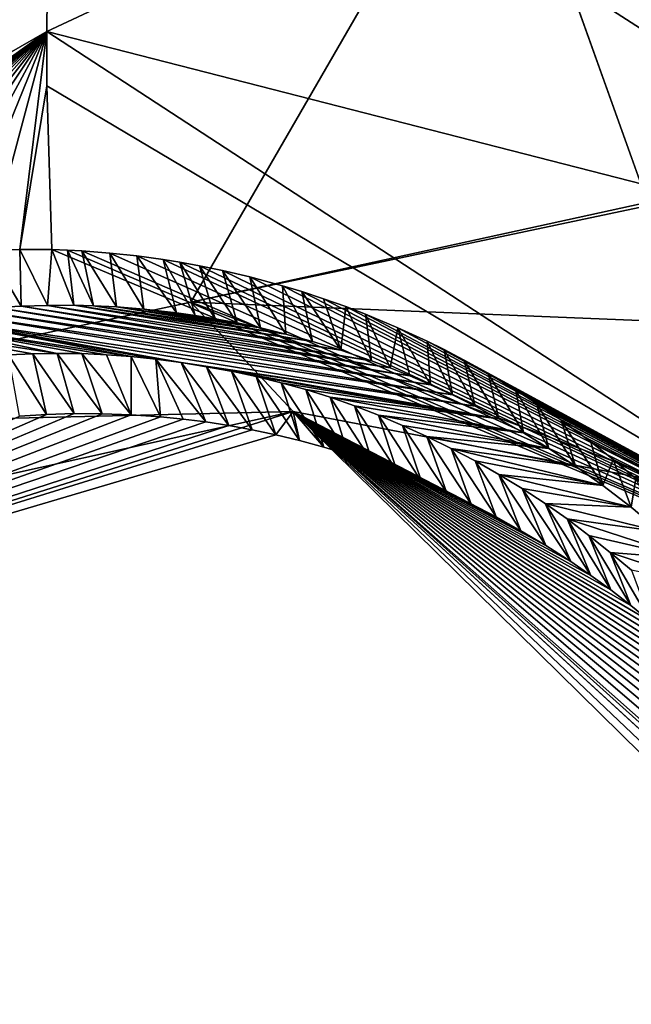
# Model space of a CAD drawing. Header units: millimetres. Extents: x -147 to 294, y -82 to 275.
# Tile 479 of 609: x 215.61 to 217.06, y 247.16 to 249.48. Entities that reach past the tile are written whole.
import ezdxf

# ---------------------------------------------------------------- set-up
doc = ezdxf.new("R2010")
doc.units = ezdxf.units.MM
doc.header["$LTSCALE"] = 67.506716
for name, color, linetype in [('1643', 7, 'CONTINUOUS'), ('1670', 7, 'CONTINUOUS'), ('3774', 7, 'CONTINUOUS'), ('3775', 7, 'CONTINUOUS'), ('3777', 7, 'CONTINUOUS'), ('3778', 7, 'CONTINUOUS'), ('3779', 7, 'CONTINUOUS'), ('3780', 7, 'CONTINUOUS'), ('3781', 7, 'CONTINUOUS'), ('499', 7, 'CONTINUOUS'), ('841', 7, 'CONTINUOUS')]:
    doc.layers.add(name, color=color, linetype=linetype)

msp = doc.modelspace()

# ---------------------------------------------------------------- linework, layer by layer
at = {"layer": '1643', "linetype": 'CONTINUOUS'}
for points in [[(216.4948, 249.833, -5.9216), (223.2936, 256.9063, -6.0685), (222.9602, 249.3942, -6.2459), (216.4948, 249.833, -5.9216)], [(215.6834, 249.9563, -5.8879), (213.0038, 248.5157, -5.9044), (207.3679, 250.6153, -5.7155), (215.6834, 249.9563, -5.8879)], [(218.0238, 248.8495, -6.0313), (216.4948, 249.833, -5.9216), (223.2758, 247.7397, -6.3457), (218.0238, 248.8495, -6.0313)], [(223.2758, 247.7397, -6.3457), (216.4948, 249.833, -5.9216), (222.9602, 249.3942, -6.2459), (223.2758, 247.7397, -6.3457)]]:
    msp.add_3dface(points, dxfattribs=at)
at = {"layer": '1670', "linetype": 'CONTINUOUS'}
for points in [[(214.6212, 248.5156, -3.6353), (218.493, 253.0936, -3.5592), (205.9478, 250.702, -3.4091), (214.6212, 248.5156, -3.6353)], [(218.493, 253.0936, -3.5592), (214.6212, 248.5156, -3.6353), (216.0179, 248.8129, -3.6573), (218.493, 253.0936, -3.5592)], [(218.493, 253.0936, -3.5592), (216.0179, 248.8129, -3.6573), (226.8071, 251.1709, -4.1235), (218.493, 253.0936, -3.5592)], [(226.8071, 251.1709, -4.1235), (216.0179, 248.8129, -3.6573), (224.7508, 250.6567, -3.9985), (226.8071, 251.1709, -4.1235)], [(224.7508, 250.6567, -3.9985), (216.0179, 248.8129, -3.6573), (223.9662, 248.4884, -4.0417), (224.7508, 250.6567, -3.9985)], [(216.0179, 248.8129, -3.6573), (217.158, 248.3839, -3.72), (223.9662, 248.4884, -4.0417), (216.0179, 248.8129, -3.6573)]]:
    msp.add_3dface(points, dxfattribs=at)
at = {"layer": '3774', "linetype": 'CONTINUOUS'}
for points in [[(216.0179, 248.8129, -3.6573), (214.6212, 248.5156, -3.6353), (216.2595, 248.5553, -3.7786), (216.0179, 248.8129, -3.6573)], [(217.158, 248.3839, -3.72), (216.0179, 248.8129, -3.6573), (216.2595, 248.5553, -3.7786), (217.158, 248.3839, -3.72)], [(214.6212, 248.5156, -3.6353), (214.0716, 248.0712, -3.65), (216.2595, 248.5553, -3.7786), (214.6212, 248.5156, -3.6353)], [(216.2595, 248.5553, -3.7786), (214.0716, 248.0712, -3.65), (214.2198, 247.9095, -3.7665), (216.2595, 248.5553, -3.7786)], [(216.2595, 248.5553, -3.7786), (214.2198, 247.9095, -3.7665), (216.2184, 248.5002, -4.0238), (216.2595, 248.5553, -3.7786)], [(216.2744, 248.4867, -4.0255), (216.2595, 248.5553, -3.7786), (216.2184, 248.5002, -4.0238), (216.2744, 248.4867, -4.0255)], [(217.8743, 247.1052, -3.8855), (217.158, 248.3839, -3.72), (216.2595, 248.5553, -3.7786), (217.8743, 247.1052, -3.8855)], [(217.7553, 247.0839, -4.1116), (217.8481, 247.0985, -3.9082), (216.2595, 248.5553, -3.7786), (217.7553, 247.0839, -4.1116)], [(217.7553, 247.0839, -4.1116), (216.2595, 248.5553, -3.7786), (217.7295, 247.1589, -4.108), (217.7553, 247.0839, -4.1116)], [(217.8481, 247.0985, -3.9082), (217.8743, 247.1052, -3.8855), (216.2595, 248.5553, -3.7786), (217.8481, 247.0985, -3.9082)], [(217.7295, 247.1589, -4.108), (216.2595, 248.5553, -3.7786), (217.7013, 247.2324, -4.1045), (217.7295, 247.1589, -4.108)], [(217.7013, 247.2324, -4.1045), (216.2595, 248.5553, -3.7786), (217.671, 247.3034, -4.1011), (217.7013, 247.2324, -4.1045)], [(217.671, 247.3034, -4.1011), (216.2595, 248.5553, -3.7786), (217.639, 247.3716, -4.0977), (217.671, 247.3034, -4.1011)], [(217.639, 247.3716, -4.0977), (216.2595, 248.5553, -3.7786), (217.6052, 247.4374, -4.0944), (217.639, 247.3716, -4.0977)], [(217.6052, 247.4374, -4.0944), (216.2595, 248.5553, -3.7786), (217.5698, 247.5009, -4.0911), (217.6052, 247.4374, -4.0944)], [(217.5698, 247.5009, -4.0911), (216.2595, 248.5553, -3.7786), (217.533, 247.5621, -4.088), (217.5698, 247.5009, -4.0911)], [(217.533, 247.5621, -4.088), (216.2595, 248.5553, -3.7786), (217.4948, 247.621, -4.0849), (217.533, 247.5621, -4.088)], [(217.4948, 247.621, -4.0849), (216.2595, 248.5553, -3.7786), (217.4554, 247.6776, -4.0818), (217.4948, 247.621, -4.0849)], [(217.4554, 247.6776, -4.0818), (216.2595, 248.5553, -3.7786), (217.4148, 247.7322, -4.0789), (217.4554, 247.6776, -4.0818)], [(217.4148, 247.7322, -4.0789), (216.2595, 248.5553, -3.7786), (217.373, 247.7847, -4.0759), (217.4148, 247.7322, -4.0789)], [(217.373, 247.7847, -4.0759), (216.2595, 248.5553, -3.7786), (217.33, 247.8355, -4.0731), (217.373, 247.7847, -4.0759)], [(217.33, 247.8355, -4.0731), (216.2595, 248.5553, -3.7786), (217.2858, 247.8844, -4.0702), (217.33, 247.8355, -4.0731)], [(217.2858, 247.8844, -4.0702), (216.2595, 248.5553, -3.7786), (217.2407, 247.9314, -4.0674), (217.2858, 247.8844, -4.0702)], [(217.2407, 247.9314, -4.0674), (216.2595, 248.5553, -3.7786), (217.1948, 247.9763, -4.0647), (217.2407, 247.9314, -4.0674)], [(217.1948, 247.9763, -4.0647), (216.2595, 248.5553, -3.7786), (217.1484, 248.0192, -4.062), (217.1948, 247.9763, -4.0647)], [(217.1484, 248.0192, -4.062), (216.2595, 248.5553, -3.7786), (217.1016, 248.0598, -4.0595), (217.1484, 248.0192, -4.062)], [(217.1016, 248.0598, -4.0595), (216.2595, 248.5553, -3.7786), (217.0547, 248.0982, -4.057), (217.1016, 248.0598, -4.0595)], [(217.0547, 248.0982, -4.057), (216.2595, 248.5553, -3.7786), (217.0077, 248.1346, -4.0546), (217.0547, 248.0982, -4.057)], [(217.0077, 248.1346, -4.0546), (216.2595, 248.5553, -3.7786), (216.9605, 248.1689, -4.0522), (217.0077, 248.1346, -4.0546)], [(216.9605, 248.1689, -4.0522), (216.2595, 248.5553, -3.7786), (216.9133, 248.2014, -4.05), (216.9605, 248.1689, -4.0522)], [(216.9133, 248.2014, -4.05), (216.2595, 248.5553, -3.7786), (216.8548, 248.2391, -4.0473), (216.9133, 248.2014, -4.05)], [(216.8548, 248.2391, -4.0473), (216.2595, 248.5553, -3.7786), (216.7961, 248.2742, -4.0447), (216.8548, 248.2391, -4.0473)], [(216.7961, 248.2742, -4.0447), (216.2595, 248.5553, -3.7786), (216.7373, 248.3069, -4.0422), (216.7961, 248.2742, -4.0447)], [(216.7373, 248.3069, -4.0422), (216.2595, 248.5553, -3.7786), (216.6787, 248.337, -4.0398), (216.7373, 248.3069, -4.0422)], [(216.6787, 248.337, -4.0398), (216.2595, 248.5553, -3.7786), (216.6202, 248.3647, -4.0375), (216.6787, 248.337, -4.0398)], [(216.6202, 248.3647, -4.0375), (216.2595, 248.5553, -3.7786), (216.562, 248.3902, -4.0352), (216.6202, 248.3647, -4.0375)], [(216.562, 248.3902, -4.0352), (216.2595, 248.5553, -3.7786), (216.5039, 248.4135, -4.0331), (216.562, 248.3902, -4.0352)], [(216.5039, 248.4135, -4.0331), (216.2595, 248.5553, -3.7786), (216.4461, 248.4347, -4.0311), (216.5039, 248.4135, -4.0331)], [(216.4461, 248.4347, -4.0311), (216.2595, 248.5553, -3.7786), (216.3884, 248.454, -4.0291), (216.4461, 248.4347, -4.0311)], [(216.3884, 248.454, -4.0291), (216.2595, 248.5553, -3.7786), (216.3311, 248.4713, -4.0272), (216.3884, 248.454, -4.0291)], [(216.3311, 248.4713, -4.0272), (216.2595, 248.5553, -3.7786), (216.2744, 248.4867, -4.0255), (216.3311, 248.4713, -4.0272)], [(215.8093, 248.5498, -4.0135), (214.2198, 247.9095, -3.7665), (215.7428, 248.55, -4.0121), (215.8093, 248.5498, -4.0135)], [(215.7428, 248.55, -4.0121), (214.2198, 247.9095, -3.7665), (215.6777, 248.5481, -4.0109), (215.7428, 248.55, -4.0121)], [(215.8771, 248.5473, -4.0149), (214.2198, 247.9095, -3.7665), (215.8093, 248.5498, -4.0135), (215.8771, 248.5473, -4.0149)], [(215.6777, 248.5481, -4.0109), (214.2198, 247.9095, -3.7665), (215.6141, 248.5443, -4.0098), (215.6777, 248.5481, -4.0109)], [(215.9461, 248.5425, -4.0165), (214.2198, 247.9095, -3.7665), (215.8771, 248.5473, -4.0149), (215.9461, 248.5425, -4.0165)], [(215.9995, 248.5372, -4.0178), (214.2198, 247.9095, -3.7665), (215.9461, 248.5425, -4.0165), (215.9995, 248.5372, -4.0178)], [(216.0535, 248.5303, -4.0192), (214.2198, 247.9095, -3.7665), (215.9995, 248.5372, -4.0178), (216.0535, 248.5303, -4.0192)], [(216.1079, 248.5219, -4.0207), (214.2198, 247.9095, -3.7665), (216.0535, 248.5303, -4.0192), (216.1079, 248.5219, -4.0207)], [(216.1629, 248.5119, -4.0222), (214.2198, 247.9095, -3.7665), (216.1079, 248.5219, -4.0207), (216.1629, 248.5119, -4.0222)], [(216.2184, 248.5002, -4.0238), (214.2198, 247.9095, -3.7665), (216.1629, 248.5119, -4.0222), (216.2184, 248.5002, -4.0238)]]:
    msp.add_3dface(points, dxfattribs=at)
at = {"layer": '3775', "linetype": 'CONTINUOUS'}
for points in [[(215.6455, 248.6909, -4.6552), (215.6777, 248.5481, -4.0109), (215.5883, 248.6882, -4.6537), (215.6455, 248.6909, -4.6552)], [(215.7031, 248.692, -4.6568), (215.7428, 248.55, -4.0121), (215.6455, 248.6909, -4.6552), (215.7031, 248.692, -4.6568)], [(215.7428, 248.55, -4.0121), (215.6777, 248.5481, -4.0109), (215.6455, 248.6909, -4.6552), (215.7428, 248.55, -4.0121)], [(215.8093, 248.5498, -4.0135), (215.7428, 248.55, -4.0121), (215.7031, 248.692, -4.6568), (215.8093, 248.5498, -4.0135)], [(215.761, 248.6913, -4.6586), (215.8093, 248.5498, -4.0135), (215.7031, 248.692, -4.6568), (215.761, 248.6913, -4.6586)], [(215.8771, 248.5473, -4.0149), (215.8093, 248.5498, -4.0135), (215.761, 248.6913, -4.6586), (215.8771, 248.5473, -4.0149)], [(215.819, 248.6888, -4.6605), (215.8771, 248.5473, -4.0149), (215.761, 248.6913, -4.6586), (215.819, 248.6888, -4.6605)], [(215.6777, 248.5481, -4.0109), (215.6141, 248.5443, -4.0098), (215.5883, 248.6882, -4.6537), (215.6777, 248.5481, -4.0109)], [(215.8772, 248.6843, -4.6626), (215.8771, 248.5473, -4.0149), (215.819, 248.6888, -4.6605), (215.8772, 248.6843, -4.6626)], [(215.9461, 248.5425, -4.0165), (215.8771, 248.5473, -4.0149), (215.8772, 248.6843, -4.6626), (215.9461, 248.5425, -4.0165)], [(215.9358, 248.678, -4.6648), (215.9461, 248.5425, -4.0165), (215.8772, 248.6843, -4.6626), (215.9358, 248.678, -4.6648)], [(216.0535, 248.5303, -4.0192), (215.9995, 248.5372, -4.0178), (215.9358, 248.678, -4.6648), (216.0535, 248.5303, -4.0192)], [(215.9951, 248.6701, -4.6671), (216.0535, 248.5303, -4.0192), (215.9358, 248.678, -4.6648), (215.9951, 248.6701, -4.6671)], [(215.9995, 248.5372, -4.0178), (215.9461, 248.5425, -4.0165), (215.9358, 248.678, -4.6648), (215.9995, 248.5372, -4.0178)], [(216.1079, 248.5219, -4.0207), (216.0535, 248.5303, -4.0192), (215.9951, 248.6701, -4.6671), (216.1079, 248.5219, -4.0207)], [(216.055, 248.6606, -4.6695), (216.1079, 248.5219, -4.0207), (215.9951, 248.6701, -4.6671), (216.055, 248.6606, -4.6695)], [(216.1629, 248.5119, -4.0222), (216.1079, 248.5219, -4.0207), (216.055, 248.6606, -4.6695), (216.1629, 248.5119, -4.0222)], [(216.1135, 248.6498, -4.672), (216.1629, 248.5119, -4.0222), (216.055, 248.6606, -4.6695), (216.1135, 248.6498, -4.672)], [(216.2184, 248.5002, -4.0238), (216.1629, 248.5119, -4.0222), (216.1135, 248.6498, -4.672), (216.2184, 248.5002, -4.0238)], [(216.1721, 248.6372, -4.6746), (216.2184, 248.5002, -4.0238), (216.1135, 248.6498, -4.672), (216.1721, 248.6372, -4.6746)], [(216.2744, 248.4867, -4.0255), (216.2184, 248.5002, -4.0238), (216.1721, 248.6372, -4.6746), (216.2744, 248.4867, -4.0255)], [(216.2305, 248.6228, -4.6773), (216.2744, 248.4867, -4.0255), (216.1721, 248.6372, -4.6746), (216.2305, 248.6228, -4.6773)], [(216.3311, 248.4713, -4.0272), (216.2744, 248.4867, -4.0255), (216.2305, 248.6228, -4.6773), (216.3311, 248.4713, -4.0272)], [(216.2887, 248.6066, -4.6801), (216.3311, 248.4713, -4.0272), (216.2305, 248.6228, -4.6773), (216.2887, 248.6066, -4.6801)], [(216.3884, 248.454, -4.0291), (216.3311, 248.4713, -4.0272), (216.2887, 248.6066, -4.6801), (216.3884, 248.454, -4.0291)], [(216.3464, 248.5884, -4.683), (216.3884, 248.454, -4.0291), (216.2887, 248.6066, -4.6801), (216.3464, 248.5884, -4.683)], [(216.4461, 248.4347, -4.0311), (216.3884, 248.454, -4.0291), (216.3464, 248.5884, -4.683), (216.4461, 248.4347, -4.0311)], [(216.4035, 248.5682, -4.686), (216.4461, 248.4347, -4.0311), (216.3464, 248.5884, -4.683), (216.4035, 248.5682, -4.686)], [(216.5039, 248.4135, -4.0331), (216.4461, 248.4347, -4.0311), (216.4035, 248.5682, -4.686), (216.5039, 248.4135, -4.0331)], [(216.4602, 248.546, -4.6892), (216.5039, 248.4135, -4.0331), (216.4035, 248.5682, -4.686), (216.4602, 248.546, -4.6892)], [(216.562, 248.3902, -4.0352), (216.5039, 248.4135, -4.0331), (216.4602, 248.546, -4.6892), (216.562, 248.3902, -4.0352)], [(216.5172, 248.5219, -4.6925), (216.562, 248.3902, -4.0352), (216.4602, 248.546, -4.6892), (216.5172, 248.5219, -4.6925)], [(216.6202, 248.3647, -4.0375), (216.562, 248.3902, -4.0352), (216.5172, 248.5219, -4.6925), (216.6202, 248.3647, -4.0375)], [(216.5744, 248.4959, -4.6959), (216.6202, 248.3647, -4.0375), (216.5172, 248.5219, -4.6925), (216.5744, 248.4959, -4.6959)], [(216.6787, 248.337, -4.0398), (216.6202, 248.3647, -4.0375), (216.5744, 248.4959, -4.6959), (216.6787, 248.337, -4.0398)], [(216.6314, 248.4681, -4.6994), (216.6787, 248.337, -4.0398), (216.5744, 248.4959, -4.6959), (216.6314, 248.4681, -4.6994)], [(216.7373, 248.3069, -4.0422), (216.6787, 248.337, -4.0398), (216.6314, 248.4681, -4.6994), (216.7373, 248.3069, -4.0422)], [(216.688, 248.4384, -4.703), (216.7373, 248.3069, -4.0422), (216.6314, 248.4681, -4.6994), (216.688, 248.4384, -4.703)], [(216.7961, 248.2742, -4.0447), (216.7373, 248.3069, -4.0422), (216.688, 248.4384, -4.703), (216.7961, 248.2742, -4.0447)], [(216.7439, 248.4069, -4.7067), (216.7961, 248.2742, -4.0447), (216.688, 248.4384, -4.703), (216.7439, 248.4069, -4.7067)], [(216.8548, 248.2391, -4.0473), (216.7961, 248.2742, -4.0447), (216.7439, 248.4069, -4.7067), (216.8548, 248.2391, -4.0473)], [(216.799, 248.3736, -4.7105), (216.8548, 248.2391, -4.0473), (216.7439, 248.4069, -4.7067), (216.799, 248.3736, -4.7105)], [(216.9133, 248.2014, -4.05), (216.8548, 248.2391, -4.0473), (216.799, 248.3736, -4.7105), (216.9133, 248.2014, -4.05)], [(216.8528, 248.3386, -4.7144), (216.9133, 248.2014, -4.05), (216.799, 248.3736, -4.7105), (216.8528, 248.3386, -4.7144)], [(216.9605, 248.1689, -4.0522), (216.9133, 248.2014, -4.05), (216.8528, 248.3386, -4.7144), (216.9605, 248.1689, -4.0522)], [(216.9053, 248.3017, -4.7184), (216.9605, 248.1689, -4.0522), (216.8528, 248.3386, -4.7144), (216.9053, 248.3017, -4.7184)], [(217.0077, 248.1346, -4.0546), (216.9605, 248.1689, -4.0522), (216.9053, 248.3017, -4.7184), (217.0077, 248.1346, -4.0546)], [(216.9562, 248.2631, -4.7224), (217.0077, 248.1346, -4.0546), (216.9053, 248.3017, -4.7184), (216.9562, 248.2631, -4.7224)], [(217.0547, 248.0982, -4.057), (217.0077, 248.1346, -4.0546), (216.9562, 248.2631, -4.7224), (217.0547, 248.0982, -4.057)], [(217.0066, 248.2229, -4.7265), (217.0547, 248.0982, -4.057), (216.9562, 248.2631, -4.7224), (217.0066, 248.2229, -4.7265)], [(217.1016, 248.0598, -4.0595), (217.0547, 248.0982, -4.057), (217.0066, 248.2229, -4.7265), (217.1016, 248.0598, -4.0595)], [(217.0564, 248.1809, -4.7307), (217.1016, 248.0598, -4.0595), (217.0066, 248.2229, -4.7265), (217.0564, 248.1809, -4.7307)]]:
    msp.add_3dface(points, dxfattribs=at)
at = {"layer": '3777', "linetype": 'CONTINUOUS'}
for points in [[(215.3793, 248.7806, -4.6421), (215.4378, 248.7887, -4.6433), (216.6343, 248.5941, -4.6921), (215.3793, 248.7806, -4.6421)], [(215.4378, 248.7887, -4.6433), (215.4971, 248.7952, -4.6447), (216.5831, 248.6179, -4.6891), (215.4378, 248.7887, -4.6433)], [(216.6343, 248.5941, -4.6921), (215.4378, 248.7887, -4.6433), (216.5831, 248.6179, -4.6891), (216.6343, 248.5941, -4.6921)], [(215.4971, 248.7952, -4.6447), (215.5572, 248.8001, -4.6461), (216.5343, 248.639, -4.6862), (215.4971, 248.7952, -4.6447)], [(216.5831, 248.6179, -4.6891), (215.4971, 248.7952, -4.6447), (216.5343, 248.639, -4.6862), (216.5831, 248.6179, -4.6891)], [(215.5572, 248.8001, -4.6461), (215.6182, 248.8034, -4.6478), (216.488, 248.6577, -4.6836), (215.5572, 248.8001, -4.6461)], [(216.5343, 248.639, -4.6862), (215.5572, 248.8001, -4.6461), (216.488, 248.6577, -4.6836), (216.5343, 248.639, -4.6862)], [(215.6182, 248.8034, -4.6478), (215.6799, 248.8051, -4.6495), (216.4438, 248.6744, -4.6812), (215.6182, 248.8034, -4.6478)], [(216.488, 248.6577, -4.6836), (215.6182, 248.8034, -4.6478), (216.4438, 248.6744, -4.6812), (216.488, 248.6577, -4.6836)], [(215.6799, 248.8051, -4.6495), (215.7425, 248.8053, -4.6514), (216.3715, 248.6995, -4.6773), (215.6799, 248.8051, -4.6495)], [(216.4438, 248.6744, -4.6812), (215.6799, 248.8051, -4.6495), (216.3715, 248.6995, -4.6773), (216.4438, 248.6744, -4.6812)], [(216.3715, 248.6995, -4.6773), (215.7425, 248.8053, -4.6514), (216.3044, 248.7202, -4.674), (216.3715, 248.6995, -4.6773)], [(216.3044, 248.7202, -4.674), (215.7425, 248.8053, -4.6514), (215.7882, 248.8041, -4.6528), (216.3044, 248.7202, -4.674)], [(216.2415, 248.7375, -4.6709), (216.3044, 248.7202, -4.674), (215.7882, 248.8041, -4.6528), (216.2415, 248.7375, -4.6709)], [(215.8424, 248.8013, -4.6547), (216.2415, 248.7375, -4.6709), (215.7882, 248.8041, -4.6528), (215.8424, 248.8013, -4.6547)], [(216.1823, 248.7518, -4.6682), (216.2415, 248.7375, -4.6709), (215.8424, 248.8013, -4.6547), (216.1823, 248.7518, -4.6682)], [(215.907, 248.7962, -4.657), (216.1823, 248.7518, -4.6682), (215.8424, 248.8013, -4.6547), (215.907, 248.7962, -4.657)], [(216.1269, 248.7637, -4.6658), (216.1823, 248.7518, -4.6682), (215.907, 248.7962, -4.657), (216.1269, 248.7637, -4.6658)], [(215.9841, 248.7875, -4.6599), (216.1269, 248.7637, -4.6658), (215.907, 248.7962, -4.657), (215.9841, 248.7875, -4.6599)], [(216.0755, 248.7734, -4.6636), (216.1269, 248.7637, -4.6658), (215.9841, 248.7875, -4.6599), (216.0755, 248.7734, -4.6636)], [(216.0279, 248.7812, -4.6616), (216.0755, 248.7734, -4.6636), (215.9841, 248.7875, -4.6599), (216.0279, 248.7812, -4.6616)], [(215.3216, 248.7708, -4.641), (215.7031, 248.692, -4.6568), (215.2647, 248.7595, -4.64), (215.3216, 248.7708, -4.641)], [(215.3793, 248.7806, -4.6421), (215.8772, 248.6843, -4.6626), (215.3216, 248.7708, -4.641), (215.3793, 248.7806, -4.6421)], [(215.8772, 248.6843, -4.6626), (215.819, 248.6888, -4.6605), (215.3216, 248.7708, -4.641), (215.8772, 248.6843, -4.6626)], [(215.819, 248.6888, -4.6605), (215.761, 248.6913, -4.6586), (215.3216, 248.7708, -4.641), (215.819, 248.6888, -4.6605)], [(215.761, 248.6913, -4.6586), (215.7031, 248.692, -4.6568), (215.3216, 248.7708, -4.641), (215.761, 248.6913, -4.6586)], [(215.9951, 248.6701, -4.6671), (215.9358, 248.678, -4.6648), (215.3793, 248.7806, -4.6421), (215.9951, 248.6701, -4.6671)], [(215.9951, 248.6701, -4.6671), (215.3793, 248.7806, -4.6421), (216.6879, 248.5676, -4.6955), (215.9951, 248.6701, -4.6671)], [(215.9358, 248.678, -4.6648), (215.8772, 248.6843, -4.6626), (215.3793, 248.7806, -4.6421), (215.9358, 248.678, -4.6648)], [(216.6879, 248.5676, -4.6955), (215.3793, 248.7806, -4.6421), (216.6343, 248.5941, -4.6921), (216.6879, 248.5676, -4.6955)], [(215.7031, 248.692, -4.6568), (215.6455, 248.6909, -4.6552), (215.2647, 248.7595, -4.64), (215.7031, 248.692, -4.6568)], [(215.6455, 248.6909, -4.6552), (215.5883, 248.6882, -4.6537), (215.2647, 248.7595, -4.64), (215.6455, 248.6909, -4.6552)], [(216.055, 248.6606, -4.6695), (215.9951, 248.6701, -4.6671), (216.6879, 248.5676, -4.6955), (216.055, 248.6606, -4.6695)], [(216.1135, 248.6498, -4.672), (216.055, 248.6606, -4.6695), (216.7438, 248.5378, -4.6991), (216.1135, 248.6498, -4.672)], [(216.7438, 248.5378, -4.6991), (216.055, 248.6606, -4.6695), (216.6879, 248.5676, -4.6955), (216.7438, 248.5378, -4.6991)], [(216.1721, 248.6372, -4.6746), (216.1135, 248.6498, -4.672), (216.7438, 248.5378, -4.6991), (216.1721, 248.6372, -4.6746)], [(216.2305, 248.6228, -4.6773), (216.1721, 248.6372, -4.6746), (216.7438, 248.5378, -4.6991), (216.2305, 248.6228, -4.6773)], [(216.2887, 248.6066, -4.6801), (216.2305, 248.6228, -4.6773), (216.7438, 248.5378, -4.6991), (216.2887, 248.6066, -4.6801)], [(216.3464, 248.5884, -4.683), (216.2887, 248.6066, -4.6801), (216.7438, 248.5378, -4.6991), (216.3464, 248.5884, -4.683)], [(216.4035, 248.5682, -4.686), (216.3464, 248.5884, -4.683), (216.8019, 248.5047, -4.703), (216.4035, 248.5682, -4.686)], [(216.8019, 248.5047, -4.703), (216.3464, 248.5884, -4.683), (216.7438, 248.5378, -4.6991), (216.8019, 248.5047, -4.703)], [(216.4602, 248.546, -4.6892), (216.4035, 248.5682, -4.686), (216.8019, 248.5047, -4.703), (216.4602, 248.546, -4.6892)], [(216.5172, 248.5219, -4.6925), (216.4602, 248.546, -4.6892), (216.8621, 248.4678, -4.7072), (216.5172, 248.5219, -4.6925)], [(216.8621, 248.4678, -4.7072), (216.4602, 248.546, -4.6892), (216.8019, 248.5047, -4.703), (216.8621, 248.4678, -4.7072)], [(216.5744, 248.4959, -4.6959), (216.5172, 248.5219, -4.6925), (216.8621, 248.4678, -4.7072), (216.5744, 248.4959, -4.6959)], [(216.6314, 248.4681, -4.6994), (216.5744, 248.4959, -4.6959), (216.9245, 248.4265, -4.7117), (216.6314, 248.4681, -4.6994)], [(216.9245, 248.4265, -4.7117), (216.5744, 248.4959, -4.6959), (216.8621, 248.4678, -4.7072), (216.9245, 248.4265, -4.7117)], [(216.688, 248.4384, -4.703), (216.6314, 248.4681, -4.6994), (216.9892, 248.3806, -4.7166), (216.688, 248.4384, -4.703)], [(216.9892, 248.3806, -4.7166), (216.6314, 248.4681, -4.6994), (216.9245, 248.4265, -4.7117), (216.9892, 248.3806, -4.7166)], [(216.7439, 248.4069, -4.7067), (216.688, 248.4384, -4.703), (216.9892, 248.3806, -4.7166), (216.7439, 248.4069, -4.7067)], [(216.799, 248.3736, -4.7105), (216.7439, 248.4069, -4.7067), (217.0559, 248.3292, -4.722), (216.799, 248.3736, -4.7105)], [(217.0559, 248.3292, -4.722), (216.7439, 248.4069, -4.7067), (216.9892, 248.3806, -4.7166), (217.0559, 248.3292, -4.722)], [(216.8528, 248.3386, -4.7144), (216.799, 248.3736, -4.7105), (217.0559, 248.3292, -4.722), (216.8528, 248.3386, -4.7144)], [(216.9053, 248.3017, -4.7184), (216.8528, 248.3386, -4.7144), (217.1246, 248.2717, -4.7277), (216.9053, 248.3017, -4.7184)], [(217.1246, 248.2717, -4.7277), (216.8528, 248.3386, -4.7144), (217.0559, 248.3292, -4.722), (217.1246, 248.2717, -4.7277)], [(216.9562, 248.2631, -4.7224), (216.9053, 248.3017, -4.7184), (217.1951, 248.2077, -4.7339), (216.9562, 248.2631, -4.7224)], [(217.1951, 248.2077, -4.7339), (216.9053, 248.3017, -4.7184), (217.1246, 248.2717, -4.7277), (217.1951, 248.2077, -4.7339)], [(217.0066, 248.2229, -4.7265), (216.9562, 248.2631, -4.7224), (217.1951, 248.2077, -4.7339), (217.0066, 248.2229, -4.7265)], [(217.0564, 248.1809, -4.7307), (217.0066, 248.2229, -4.7265), (217.2669, 248.1362, -4.7407), (217.0564, 248.1809, -4.7307)], [(217.2669, 248.1362, -4.7407), (217.0066, 248.2229, -4.7265), (217.1951, 248.2077, -4.7339), (217.2669, 248.1362, -4.7407)]]:
    msp.add_3dface(points, dxfattribs=at)
at = {"layer": '3778', "linetype": 'CONTINUOUS'}
for points in [[(215.615, 248.9368, -5.1438), (215.6182, 248.8034, -4.6478), (215.5401, 248.9346, -5.1436), (215.615, 248.9368, -5.1438)], [(215.6182, 248.8034, -4.6478), (215.5572, 248.8001, -4.6461), (215.5401, 248.9346, -5.1436), (215.6182, 248.8034, -4.6478)], [(215.6799, 248.8051, -4.6495), (215.6182, 248.8034, -4.6478), (215.615, 248.9368, -5.1438), (215.6799, 248.8051, -4.6495)], [(215.6906, 248.9363, -5.1441), (215.6799, 248.8051, -4.6495), (215.615, 248.9368, -5.1438), (215.6906, 248.9363, -5.1441)], [(215.7425, 248.8053, -4.6514), (215.6799, 248.8051, -4.6495), (215.6906, 248.9363, -5.1441), (215.7425, 248.8053, -4.6514)]]:
    msp.add_3dface(points, dxfattribs=at)
at = {"layer": '3779', "linetype": 'CONTINUOUS'}
for points in [[(213.0038, 248.5157, -5.9044), (215.6834, 249.9563, -5.8879), (213.3803, 248.1301, -5.7929), (213.0038, 248.5157, -5.9044)], [(213.3803, 248.1301, -5.7929), (215.6834, 249.9563, -5.8879), (215.6784, 249.4506, -5.7808), (213.3803, 248.1301, -5.7929)], [(213.8004, 247.8586, -5.1426), (213.3803, 248.1301, -5.7929), (215.6784, 249.4506, -5.7808), (213.8004, 247.8586, -5.1426)], [(213.8271, 247.9046, -5.1425), (213.8004, 247.8586, -5.1426), (215.6784, 249.4506, -5.7808), (213.8271, 247.9046, -5.1425)], [(213.8547, 247.9496, -5.1425), (213.8271, 247.9046, -5.1425), (215.6784, 249.4506, -5.7808), (213.8547, 247.9496, -5.1425)], [(213.8834, 247.9939, -5.1424), (213.8547, 247.9496, -5.1425), (215.6784, 249.4506, -5.7808), (213.8834, 247.9939, -5.1424)], [(213.9132, 248.0376, -5.1424), (213.8834, 247.9939, -5.1424), (215.6784, 249.4506, -5.7808), (213.9132, 248.0376, -5.1424)], [(213.9444, 248.0809, -5.1423), (213.9132, 248.0376, -5.1424), (215.6784, 249.4506, -5.7808), (213.9444, 248.0809, -5.1423)], [(213.977, 248.1239, -5.1422), (213.9444, 248.0809, -5.1423), (215.6784, 249.4506, -5.7808), (213.977, 248.1239, -5.1422)], [(214.0112, 248.1667, -5.1421), (213.977, 248.1239, -5.1422), (215.6784, 249.4506, -5.7808), (214.0112, 248.1667, -5.1421)], [(214.0472, 248.2095, -5.142), (214.0112, 248.1667, -5.1421), (215.6784, 249.4506, -5.7808), (214.0472, 248.2095, -5.142)], [(214.0849, 248.252, -5.1419), (214.0472, 248.2095, -5.142), (215.6784, 249.4506, -5.7808), (214.0849, 248.252, -5.1419)], [(214.1241, 248.294, -5.1418), (214.0849, 248.252, -5.1419), (215.6784, 249.4506, -5.7808), (214.1241, 248.294, -5.1418)], [(214.165, 248.3353, -5.1417), (214.1241, 248.294, -5.1418), (215.6784, 249.4506, -5.7808), (214.165, 248.3353, -5.1417)], [(214.2074, 248.3759, -5.1417), (214.165, 248.3353, -5.1417), (215.6784, 249.4506, -5.7808), (214.2074, 248.3759, -5.1417)], [(214.2513, 248.4156, -5.1417), (214.2074, 248.3759, -5.1417), (215.6784, 249.4506, -5.7808), (214.2513, 248.4156, -5.1417)], [(214.2968, 248.4545, -5.1417), (214.2513, 248.4156, -5.1417), (215.6784, 249.4506, -5.7808), (214.2968, 248.4545, -5.1417)], [(214.3439, 248.4923, -5.1417), (214.2968, 248.4545, -5.1417), (215.6784, 249.4506, -5.7808), (214.3439, 248.4923, -5.1417)], [(214.3926, 248.5291, -5.1416), (214.3439, 248.4923, -5.1417), (215.6784, 249.4506, -5.7808), (214.3926, 248.5291, -5.1416)], [(214.4428, 248.5648, -5.1416), (214.3926, 248.5291, -5.1416), (215.6784, 249.4506, -5.7808), (214.4428, 248.5648, -5.1416)], [(214.4948, 248.5995, -5.1416), (214.4428, 248.5648, -5.1416), (215.6784, 249.4506, -5.7808), (214.4948, 248.5995, -5.1416)], [(214.5488, 248.6333, -5.1416), (214.4948, 248.5995, -5.1416), (215.6784, 249.4506, -5.7808), (214.5488, 248.6333, -5.1416)], [(214.6049, 248.6662, -5.1417), (214.5488, 248.6333, -5.1416), (215.6784, 249.4506, -5.7808), (214.6049, 248.6662, -5.1417)], [(214.663, 248.6978, -5.1418), (214.6049, 248.6662, -5.1417), (215.6784, 249.4506, -5.7808), (214.663, 248.6978, -5.1418)], [(214.7229, 248.728, -5.1419), (214.663, 248.6978, -5.1418), (215.6784, 249.4506, -5.7808), (214.7229, 248.728, -5.1419)], [(214.7844, 248.7566, -5.1421), (214.7229, 248.728, -5.1419), (215.6784, 249.4506, -5.7808), (214.7844, 248.7566, -5.1421)], [(214.8474, 248.7833, -5.1423), (214.7844, 248.7566, -5.1421), (215.6784, 249.4506, -5.7808), (214.8474, 248.7833, -5.1423)], [(214.9117, 248.8082, -5.1424), (214.8474, 248.7833, -5.1423), (215.6784, 249.4506, -5.7808), (214.9117, 248.8082, -5.1424)], [(214.977, 248.831, -5.1426), (214.9117, 248.8082, -5.1424), (215.6784, 249.4506, -5.7808), (214.977, 248.831, -5.1426)], [(215.0432, 248.8516, -5.1427), (214.977, 248.831, -5.1426), (215.6784, 249.4506, -5.7808), (215.0432, 248.8516, -5.1427)], [(215.1107, 248.8701, -5.1428), (215.0432, 248.8516, -5.1427), (215.6784, 249.4506, -5.7808), (215.1107, 248.8701, -5.1428)], [(215.1795, 248.8866, -5.1429), (215.1107, 248.8701, -5.1428), (215.6784, 249.4506, -5.7808), (215.1795, 248.8866, -5.1429)], [(215.2495, 248.9009, -5.143), (215.1795, 248.8866, -5.1429), (215.6784, 249.4506, -5.7808), (215.2495, 248.9009, -5.143)], [(215.3207, 248.9129, -5.1431), (215.2495, 248.9009, -5.143), (215.6784, 249.4506, -5.7808), (215.3207, 248.9129, -5.1431)], [(215.3929, 248.9226, -5.1433), (215.3207, 248.9129, -5.1431), (215.6784, 249.4506, -5.7808), (215.3929, 248.9226, -5.1433)], [(215.4661, 248.9298, -5.1434), (215.3929, 248.9226, -5.1433), (215.6784, 249.4506, -5.7808), (215.4661, 248.9298, -5.1434)], [(215.5401, 248.9346, -5.1436), (215.4661, 248.9298, -5.1434), (215.6784, 249.4506, -5.7808), (215.5401, 248.9346, -5.1436)], [(215.615, 248.9368, -5.1438), (215.5401, 248.9346, -5.1436), (215.6784, 249.4506, -5.7808), (215.615, 248.9368, -5.1438)], [(215.615, 248.9368, -5.1438), (215.6784, 249.4506, -5.7808), (215.6788, 249.3225, -5.7032), (215.615, 248.9368, -5.1438)], [(215.6906, 248.9363, -5.1441), (215.615, 248.9368, -5.1438), (215.6788, 249.3225, -5.7032), (215.6906, 248.9363, -5.1441)]]:
    msp.add_3dface(points, dxfattribs=at)
at = {"layer": '3780', "linetype": 'CONTINUOUS'}
for points in [[(215.6834, 249.9563, -5.8879), (216.4948, 249.833, -5.9216), (215.6784, 249.4506, -5.7808), (215.6834, 249.9563, -5.8879)], [(216.4948, 249.833, -5.9216), (218.0238, 248.8495, -6.0313), (215.6784, 249.4506, -5.7808), (216.4948, 249.833, -5.9216)], [(215.6784, 249.4506, -5.7808), (218.0238, 248.8495, -6.0313), (217.8778, 248.0163, -5.8657), (215.6784, 249.4506, -5.7808)], [(215.6788, 249.3225, -5.7032), (215.6784, 249.4506, -5.7808), (217.8778, 248.0163, -5.8657), (215.6788, 249.3225, -5.7032)], [(215.6906, 248.9363, -5.1441), (215.6788, 249.3225, -5.7032), (217.8778, 248.0163, -5.8657), (215.6906, 248.9363, -5.1441)], [(215.6906, 248.9363, -5.1441), (217.8778, 248.0163, -5.8657), (215.7275, 248.9349, -5.1439), (215.6906, 248.9363, -5.1441)], [(215.7275, 248.9349, -5.1439), (217.8778, 248.0163, -5.8657), (215.7613, 248.9332, -5.1438), (215.7275, 248.9349, -5.1439)], [(215.7613, 248.9332, -5.1438), (217.8778, 248.0163, -5.8657), (215.8271, 248.9282, -5.1435), (215.7613, 248.9332, -5.1438)], [(215.8271, 248.9282, -5.1435), (217.8778, 248.0163, -5.8657), (215.8906, 248.9215, -5.1433), (215.8271, 248.9282, -5.1435)], [(215.8906, 248.9215, -5.1433), (217.8778, 248.0163, -5.8657), (215.9526, 248.9131, -5.1431), (215.8906, 248.9215, -5.1433)], [(215.9526, 248.9131, -5.1431), (217.8778, 248.0163, -5.8657), (215.9921, 248.9068, -5.143), (215.9526, 248.9131, -5.1431)], [(215.9921, 248.9068, -5.143), (217.8778, 248.0163, -5.8657), (216.0385, 248.8984, -5.1428), (215.9921, 248.9068, -5.143)], [(216.0385, 248.8984, -5.1428), (217.8778, 248.0163, -5.8657), (216.0928, 248.8872, -5.1427), (216.0385, 248.8984, -5.1428)], [(216.0928, 248.8872, -5.1427), (217.8778, 248.0163, -5.8657), (216.157, 248.8721, -5.1425), (216.0928, 248.8872, -5.1427)], [(216.157, 248.8721, -5.1425), (217.8778, 248.0163, -5.8657), (216.2344, 248.8512, -5.1422), (216.157, 248.8721, -5.1425)], [(216.2344, 248.8512, -5.1422), (217.8778, 248.0163, -5.8657), (216.2797, 248.8375, -5.1421), (216.2344, 248.8512, -5.1422)], [(216.2797, 248.8375, -5.1421), (217.8778, 248.0163, -5.8657), (216.3306, 248.8208, -5.1419), (216.2797, 248.8375, -5.1421)], [(216.3306, 248.8208, -5.1419), (217.8778, 248.0163, -5.8657), (216.3831, 248.802, -5.1417), (216.3306, 248.8208, -5.1419)], [(216.3831, 248.802, -5.1417), (217.8778, 248.0163, -5.8657), (216.4294, 248.7843, -5.1415), (216.3831, 248.802, -5.1417)], [(216.4294, 248.7843, -5.1415), (217.8778, 248.0163, -5.8657), (216.5057, 248.7524, -5.1412), (216.4294, 248.7843, -5.1415)], [(216.5057, 248.7524, -5.1412), (217.8778, 248.0163, -5.8657), (216.575, 248.7204, -5.1409), (216.5057, 248.7524, -5.1412)], [(216.575, 248.7204, -5.1409), (217.8778, 248.0163, -5.8657), (216.6147, 248.7008, -5.1407), (216.575, 248.7204, -5.1409)], [(216.6147, 248.7008, -5.1407), (217.8778, 248.0163, -5.8657), (216.6625, 248.6758, -5.1405), (216.6147, 248.7008, -5.1407)], [(216.6625, 248.6758, -5.1405), (217.8778, 248.0163, -5.8657), (216.7189, 248.6444, -5.1402), (216.6625, 248.6758, -5.1405)], [(216.7189, 248.6444, -5.1402), (217.8778, 248.0163, -5.8657), (216.7839, 248.6055, -5.1399), (216.7189, 248.6444, -5.1402)], [(216.7839, 248.6055, -5.1399), (217.8778, 248.0163, -5.8657), (216.833, 248.574, -5.1396), (216.7839, 248.6055, -5.1399)], [(216.833, 248.574, -5.1396), (217.8778, 248.0163, -5.8657), (216.8907, 248.5347, -5.1391), (216.833, 248.574, -5.1396)], [(216.8907, 248.5347, -5.1391), (217.8778, 248.0163, -5.8657), (216.9606, 248.4833, -5.1385), (216.8907, 248.5347, -5.1391)], [(216.9606, 248.4833, -5.1385), (217.8778, 248.0163, -5.8657), (217.0135, 248.4416, -5.138), (216.9606, 248.4833, -5.1385)], [(217.0135, 248.4416, -5.138), (217.8778, 248.0163, -5.8657), (217.0666, 248.397, -5.1376), (217.0135, 248.4416, -5.138)]]:
    msp.add_3dface(points, dxfattribs=at)
at = {"layer": '3781', "linetype": 'CONTINUOUS'}
for points in [[(215.7425, 248.8053, -4.6514), (215.6906, 248.9363, -5.1441), (215.7275, 248.9349, -5.1439), (215.7425, 248.8053, -4.6514)], [(215.7882, 248.8041, -4.6528), (215.7425, 248.8053, -4.6514), (215.7275, 248.9349, -5.1439), (215.7882, 248.8041, -4.6528)], [(215.7882, 248.8041, -4.6528), (215.7275, 248.9349, -5.1439), (215.7613, 248.9332, -5.1438), (215.7882, 248.8041, -4.6528)], [(215.8424, 248.8013, -4.6547), (215.7882, 248.8041, -4.6528), (215.7613, 248.9332, -5.1438), (215.8424, 248.8013, -4.6547)], [(215.8424, 248.8013, -4.6547), (215.7613, 248.9332, -5.1438), (215.8271, 248.9282, -5.1435), (215.8424, 248.8013, -4.6547)], [(215.907, 248.7962, -4.657), (215.8424, 248.8013, -4.6547), (215.8271, 248.9282, -5.1435), (215.907, 248.7962, -4.657)], [(215.907, 248.7962, -4.657), (215.8271, 248.9282, -5.1435), (215.8906, 248.9215, -5.1433), (215.907, 248.7962, -4.657)], [(215.9841, 248.7875, -4.6599), (215.907, 248.7962, -4.657), (215.8906, 248.9215, -5.1433), (215.9841, 248.7875, -4.6599)], [(215.9841, 248.7875, -4.6599), (215.8906, 248.9215, -5.1433), (215.9526, 248.9131, -5.1431), (215.9841, 248.7875, -4.6599)], [(216.0279, 248.7812, -4.6616), (215.9841, 248.7875, -4.6599), (215.9526, 248.9131, -5.1431), (216.0279, 248.7812, -4.6616)], [(216.0279, 248.7812, -4.6616), (215.9526, 248.9131, -5.1431), (215.9921, 248.9068, -5.143), (216.0279, 248.7812, -4.6616)], [(216.0755, 248.7734, -4.6636), (216.0279, 248.7812, -4.6616), (215.9921, 248.9068, -5.143), (216.0755, 248.7734, -4.6636)], [(216.0755, 248.7734, -4.6636), (215.9921, 248.9068, -5.143), (216.0385, 248.8984, -5.1428), (216.0755, 248.7734, -4.6636)], [(216.1269, 248.7637, -4.6658), (216.0755, 248.7734, -4.6636), (216.0385, 248.8984, -5.1428), (216.1269, 248.7637, -4.6658)], [(216.1269, 248.7637, -4.6658), (216.0385, 248.8984, -5.1428), (216.0928, 248.8872, -5.1427), (216.1269, 248.7637, -4.6658)], [(216.1823, 248.7518, -4.6682), (216.1269, 248.7637, -4.6658), (216.0928, 248.8872, -5.1427), (216.1823, 248.7518, -4.6682)], [(216.1823, 248.7518, -4.6682), (216.0928, 248.8872, -5.1427), (216.157, 248.8721, -5.1425), (216.1823, 248.7518, -4.6682)], [(216.2415, 248.7375, -4.6709), (216.1823, 248.7518, -4.6682), (216.157, 248.8721, -5.1425), (216.2415, 248.7375, -4.6709)], [(216.2415, 248.7375, -4.6709), (216.157, 248.8721, -5.1425), (216.2344, 248.8512, -5.1422), (216.2415, 248.7375, -4.6709)], [(216.3044, 248.7202, -4.674), (216.2415, 248.7375, -4.6709), (216.2344, 248.8512, -5.1422), (216.3044, 248.7202, -4.674)], [(216.3044, 248.7202, -4.674), (216.2344, 248.8512, -5.1422), (216.2797, 248.8375, -5.1421), (216.3044, 248.7202, -4.674)], [(216.3715, 248.6995, -4.6773), (216.3044, 248.7202, -4.674), (216.2797, 248.8375, -5.1421), (216.3715, 248.6995, -4.6773)], [(216.3715, 248.6995, -4.6773), (216.2797, 248.8375, -5.1421), (216.3306, 248.8208, -5.1419), (216.3715, 248.6995, -4.6773)], [(216.3715, 248.6995, -4.6773), (216.3306, 248.8208, -5.1419), (216.3831, 248.802, -5.1417), (216.3715, 248.6995, -4.6773)], [(216.4438, 248.6744, -4.6812), (216.3715, 248.6995, -4.6773), (216.3831, 248.802, -5.1417), (216.4438, 248.6744, -4.6812)], [(216.4438, 248.6744, -4.6812), (216.3831, 248.802, -5.1417), (216.4294, 248.7843, -5.1415), (216.4438, 248.6744, -4.6812)], [(216.488, 248.6577, -4.6836), (216.4438, 248.6744, -4.6812), (216.4294, 248.7843, -5.1415), (216.488, 248.6577, -4.6836)], [(216.488, 248.6577, -4.6836), (216.4294, 248.7843, -5.1415), (216.5057, 248.7524, -5.1412), (216.488, 248.6577, -4.6836)], [(216.5343, 248.639, -4.6862), (216.488, 248.6577, -4.6836), (216.5057, 248.7524, -5.1412), (216.5343, 248.639, -4.6862)], [(216.5831, 248.6179, -4.6891), (216.5343, 248.639, -4.6862), (216.5057, 248.7524, -5.1412), (216.5831, 248.6179, -4.6891)], [(216.5831, 248.6179, -4.6891), (216.5057, 248.7524, -5.1412), (216.575, 248.7204, -5.1409), (216.5831, 248.6179, -4.6891)], [(216.6343, 248.5941, -4.6921), (216.5831, 248.6179, -4.6891), (216.575, 248.7204, -5.1409), (216.6343, 248.5941, -4.6921)], [(216.6343, 248.5941, -4.6921), (216.575, 248.7204, -5.1409), (216.6147, 248.7008, -5.1407), (216.6343, 248.5941, -4.6921)], [(216.6879, 248.5676, -4.6955), (216.6343, 248.5941, -4.6921), (216.6147, 248.7008, -5.1407), (216.6879, 248.5676, -4.6955)], [(216.6879, 248.5676, -4.6955), (216.6147, 248.7008, -5.1407), (216.6625, 248.6758, -5.1405), (216.6879, 248.5676, -4.6955)], [(216.7438, 248.5378, -4.6991), (216.6879, 248.5676, -4.6955), (216.6625, 248.6758, -5.1405), (216.7438, 248.5378, -4.6991)], [(216.7438, 248.5378, -4.6991), (216.6625, 248.6758, -5.1405), (216.7189, 248.6444, -5.1402), (216.7438, 248.5378, -4.6991)], [(216.8019, 248.5047, -4.703), (216.7438, 248.5378, -4.6991), (216.7189, 248.6444, -5.1402), (216.8019, 248.5047, -4.703)], [(216.8019, 248.5047, -4.703), (216.7189, 248.6444, -5.1402), (216.7839, 248.6055, -5.1399), (216.8019, 248.5047, -4.703)], [(216.8621, 248.4678, -4.7072), (216.8019, 248.5047, -4.703), (216.7839, 248.6055, -5.1399), (216.8621, 248.4678, -4.7072)], [(216.8621, 248.4678, -4.7072), (216.7839, 248.6055, -5.1399), (216.833, 248.574, -5.1396), (216.8621, 248.4678, -4.7072)], [(216.9245, 248.4265, -4.7117), (216.8621, 248.4678, -4.7072), (216.833, 248.574, -5.1396), (216.9245, 248.4265, -4.7117)], [(216.9245, 248.4265, -4.7117), (216.833, 248.574, -5.1396), (216.8907, 248.5347, -5.1391), (216.9245, 248.4265, -4.7117)], [(216.9892, 248.3806, -4.7166), (216.9245, 248.4265, -4.7117), (216.8907, 248.5347, -5.1391), (216.9892, 248.3806, -4.7166)], [(216.9892, 248.3806, -4.7166), (216.8907, 248.5347, -5.1391), (216.9606, 248.4833, -5.1385), (216.9892, 248.3806, -4.7166)], [(216.9892, 248.3806, -4.7166), (216.9606, 248.4833, -5.1385), (217.0135, 248.4416, -5.138), (216.9892, 248.3806, -4.7166)], [(217.0559, 248.3292, -4.722), (216.9892, 248.3806, -4.7166), (217.0135, 248.4416, -5.138), (217.0559, 248.3292, -4.722)], [(217.0559, 248.3292, -4.722), (217.0135, 248.4416, -5.138), (217.0666, 248.397, -5.1376), (217.0559, 248.3292, -4.722)], [(217.1246, 248.2717, -4.7277), (217.0559, 248.3292, -4.722), (217.0666, 248.397, -5.1376), (217.1246, 248.2717, -4.7277)]]:
    msp.add_3dface(points, dxfattribs=at)
at = {"layer": '499', "linetype": 'CONTINUOUS'}
for points in [[(234.5354, 258.6419, -28.2232), (234.1026, 247.4318, -32.3338), (211.4978, 250.5133, -27.9949), (234.5354, 258.6419, -28.2232)], [(211.4978, 250.5133, -27.9949), (234.0898, 247.0812, -32.4551), (206.3686, 237.4971, -31.4334), (211.4978, 250.5133, -27.9949)], [(234.1026, 247.4318, -32.3338), (234.0898, 247.0812, -32.4551), (211.4978, 250.5133, -27.9949), (234.1026, 247.4318, -32.3338)]]:
    msp.add_3dface(points, dxfattribs=at)
at = {"layer": '841', "linetype": 'CONTINUOUS'}
for points in [[(235.3829, 271.5451, -20.1748), (210.9552, 266.206, -18.8717), (234.1615, 245.1822, -31.7777), (235.3829, 271.5451, -20.1748)], [(210.9552, 266.206, -18.8717), (191.5913, 251.9394, -20.2239), (219.8086, 241.4604, -31.151), (210.9552, 266.206, -18.8717)], [(234.1615, 245.1822, -31.7777), (210.9552, 266.206, -18.8717), (219.8086, 241.4604, -31.151), (234.1615, 245.1822, -31.7777)], [(219.8086, 241.4604, -31.151), (191.5913, 251.9394, -20.2239), (209.084, 231.2837, -32.4407), (219.8086, 241.4604, -31.151)]]:
    msp.add_3dface(points, dxfattribs=at)

doc.saveas('drawing.dxf')
